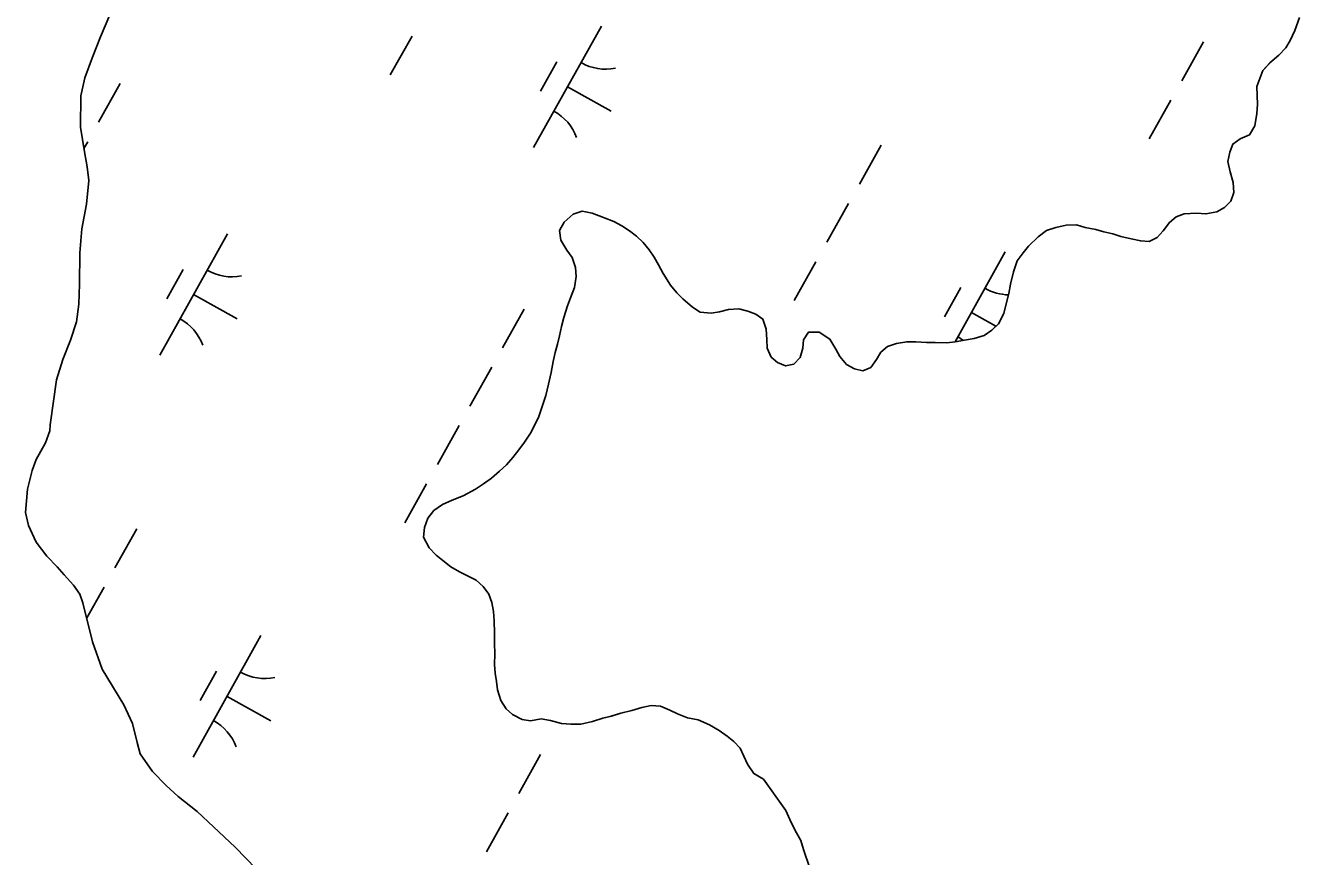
# Model space of a CAD drawing. Extents: x 3923531 to 3943530, y 207391 to 229799.
# Drawn here: x 3939301.4 to 3939759.4, y 219562.6 to 219861.3 of the extents above; entities that cross this region are included whole.
import ezdxf

# ---------------------------------------------------------------- set-up
doc = ezdxf.new("R2010")
doc.units = 0
doc.layers.add('V-TOPO-SHOR', color=7, linetype='Continuous')
doc.layers.add('V-WETL-SWMP', color=7, linetype='Continuous')

msp = doc.modelspace()

# ---------------------------------------------------------------- linework, layer by layer
at = {"layer": 'V-TOPO-SHOR'}
for points in [[(3939310.27, 219717.76), (3939312.52, 219733.88), (3939314.84, 219741.18), (3939317.57, 219748.23), (3939319.65, 219754.73), (3939320.55, 219761.08), (3939320.77, 219768.33), (3939320.9, 219779.52), (3939321.61, 219788.23), (3939323.24, 219797.1), (3939324.09, 219805.55), (3939323.58, 219810.54), (3939322.53, 219815.91), (3939321.13, 219824.71), (3939321.25, 219836.04), (3939322.68, 219842.52), (3939325.4, 219849.96), (3939328.38, 219857.28), (3939331.62, 219865.13)], [(3939586.69, 219751.06), (3939590.56, 219748.57), (3939592.69, 219744.95), (3939594.11, 219742.27), (3939596.49, 219739.47), (3939599.38, 219737.91), (3939602.39, 219737.16), (3939605.22, 219738.32), (3939607.32, 219741.23), (3939608.89, 219743.85), (3939611.29, 219745.94), (3939614.53, 219746.97), (3939618.18, 219747.61), (3939621.45, 219747.55), (3939625.26, 219747.37), (3939628.39, 219747.31), (3939632.6, 219747.27), (3939635.59, 219747.62), (3939638.97, 219748.24), (3939642.36, 219748.73), (3939646, 219749.9), (3939648.81, 219751.74), (3939651.2, 219754.11), (3939653.02, 219757.83), (3939653.89, 219761.24), (3939654.89, 219764.94), (3939655.48, 219768.35), (3939656.6, 219772.73), (3939657.87, 219776.71), (3939659.97, 219779.61), (3939661.96, 219781.97), (3939665.41, 219785.32), (3939668.35, 219787.56), (3939671.72, 219788.73), (3939675.5, 219789.5), (3939679.17, 219789.59), (3939682.32, 219788.71), (3939686.15, 219787.99), (3939689.02, 219787.11), (3939692.3, 219786.37), (3939695.18, 219785.49), (3939698.87, 219784.62), (3939702.29, 219783.89), (3939705.29, 219783.69), (3939708.24, 219785.12), (3939710.36, 219787.49), (3939712.6, 219790.53), (3939715, 219792.49), (3939717.96, 219793.65), (3939722.31, 219793.89), (3939725.71, 219793.56), (3939729.64, 219794.34), (3939732.46, 219795.9), (3939734.71, 219798.13), (3939735.73, 219801.28), (3939735.51, 219804.81), (3939734.46, 219808.73), (3939733.56, 219812.38), (3939734.29, 219815.8), (3939735.45, 219818.68), (3939737.98, 219820.51), (3939741.35, 219821.95), (3939743.31, 219825.26), (3939744.02, 219829.63), (3939744.21, 219832.89), (3939744.14, 219836.16), (3939744.06, 219839.42), (3939746.23, 219845.18), (3939748.75, 219847.82), (3939751.94, 219850.62), (3939754.46, 219853.27), (3939756.03, 219855.89), (3939757.71, 219859.46), (3939759.37, 219864.12)], [(3939490.11, 219611.42), (3939486.7, 219612.01), (3939482.91, 219611.38), (3939479.91, 219611.85), (3939476.46, 219613.67), (3939474.1, 219615.65), (3939472.27, 219618.6), (3939471.08, 219622.52), (3939470.74, 219625.5), (3939470.26, 219628.48), (3939469.91, 219631.6), (3939470.09, 219635.41), (3939470, 219639.21), (3939469.91, 219642.88), (3939469.81, 219647.23), (3939469.59, 219650.62), (3939468.97, 219653.87), (3939467.95, 219656.84), (3939465.84, 219659.65), (3939463.34, 219661.9), (3939460.31, 219663.46), (3939457.42, 219664.88), (3939454.25, 219666.71), (3939451.34, 219668.95), (3939448.98, 219670.93), (3939446.47, 219673.59), (3939444.48, 219677.35), (3939444.8, 219680.89), (3939445.94, 219684.18), (3939448.19, 219686.96), (3939451.27, 219689.07), (3939454.76, 219690.65), (3939458.67, 219692.24), (3939463.1, 219694.66), (3939466.04, 219696.49), (3939468.85, 219698.6), (3939471.78, 219701.12), (3939474.31, 219703.36), (3939476.56, 219706), (3939478.67, 219708.77), (3939480.77, 219711.54), (3939482.87, 219714.71), (3939484.56, 219718.02), (3939485.85, 219720.77), (3939487.13, 219724.33), (3939488.39, 219728.31), (3939489.38, 219732.41), (3939490.37, 219736.51), (3939491.09, 219740.47), (3939491.83, 219743.75), (3939492.57, 219746.76), (3939493.31, 219749.77), (3939494.05, 219753.05), (3939494.92, 219756.34), (3939496.18, 219760.58), (3939497.34, 219763.46), (3939498.74, 219767.17), (3939499.33, 219771.13), (3939499.12, 219774.25), (3939497.94, 219777.89), (3939495.97, 219780.56), (3939493.85, 219784.18), (3939493.36, 219787.57), (3939495.05, 219790.6), (3939498.25, 219793.53), (3939501.48, 219794.56), (3939505.04, 219793.83), (3939509.15, 219792.3), (3939512.86, 219790.89), (3939515.75, 219789.33), (3939518.51, 219787.49), (3939521.01, 219785.52), (3939523.37, 219783.26), (3939525.61, 219780.6), (3939527.31, 219778.05), (3939528.87, 219775.24), (3939530.58, 219772.15), (3939533.26, 219768), (3939535.5, 219765.2), (3939537.73, 219763.08), (3939541.2, 219760.03), (3939543.96, 219758.2), (3939547.91, 219757.88), (3939550.89, 219758.36), (3939554.14, 219759.25), (3939557.8, 219759.48), (3939561.08, 219758.61), (3939563.96, 219757.59), (3939566.46, 219755.74), (3939567.63, 219752.1), (3939567.85, 219748.44), (3939567.93, 219745.31), (3939569.37, 219742.08), (3939571.73, 219740.1), (3939574.61, 219738.94), (3939577.59, 219739.56), (3939579.84, 219741.92), (3939580.85, 219745.35), (3939581.05, 219748.35), (3939582.88, 219751.11), (3939586.69, 219751.06)], [(3939310.27, 219717.76), (3939310.05, 219715.58), (3939308.59, 219711.24), (3939305.2, 219705.28), (3939303.73, 219701.33), (3939302.13, 219694.63), (3939301.35, 219686.19), (3939302.45, 219681.52), (3939305.14, 219675.51), (3939308.98, 219670.51), (3939312.79, 219666.68), (3939315.21, 219663.8), (3939318.63, 219660.17), (3939320.86, 219656.89), (3939321.92, 219653.78), (3939325.39, 219639.76), (3939328.95, 219629.86), (3939336.7, 219617.12), (3939339.8, 219610.34), (3939341.54, 219603.53), (3939342.61, 219599.44), (3939347.07, 219593.08), (3939351.89, 219588.11), (3939356.3, 219584.1), (3939363.09, 219578.78), (3939368.9, 219573.24), (3939376.71, 219565.98), (3939384.34, 219558.14)], [(3939583.3, 219558.32), (3939581.1, 219565.07), (3939580.07, 219568.3), (3939578.08, 219571.93), (3939576.08, 219575.82), (3939574.65, 219579.05), (3939566.62, 219590.41), (3939563.18, 219592.37), (3939560.92, 219595.71), (3939559.63, 219598.68), (3939558.34, 219601.5), (3939555.97, 219603.89), (3939553.61, 219605.87), (3939550.71, 219607.84), (3939547.25, 219609.93), (3939543.13, 219611.74), (3939539.31, 219612.46), (3939535.74, 219613.87), (3939532.99, 219615.17), (3939529.69, 219616.58), (3939526.29, 219616.91), (3939522.9, 219616.15), (3939519.39, 219615.11), (3939515.34, 219614.06), (3939511.96, 219613.03), (3939508.86, 219612.27), (3939505.21, 219611.1), (3939501.02, 219610.18), (3939497.35, 219610.09), (3939494.08, 219610.42), (3939490.11, 219611.42)]]:
    msp.add_lwpolyline(points, dxfattribs=at)
at = {"layer": 'V-WETL-SWMP'}
for p, q in [((3939328.38, 219857.28), (3939331.62, 219865.13)), ((3939759.37, 219864.12), (3939757.71, 219859.46)), ((3939440.31, 219857.51), (3939432.5, 219843.54)), ((3939508.4, 219861.05), (3939484.01, 219817.4)), ((3939757.71, 219859.46), (3939756.03, 219855.89)), ((3939325.4, 219849.97), (3939328.38, 219857.28)), ((3939724.85, 219855.43), (3939717.05, 219841.46)), ((3939754.46, 219853.27), (3939751.94, 219850.62)), ((3939756.03, 219855.89), (3939754.46, 219853.27)), ((3939322.68, 219842.52), (3939325.4, 219849.97)), ((3939492.39, 219848.23), (3939486.54, 219837.75)), ((3939751.94, 219850.62), (3939748.75, 219847.83)), ((3939746.23, 219845.18), (3939744.06, 219839.42)), ((3939748.75, 219847.83), (3939746.23, 219845.18)), ((3939321.25, 219836.04), (3939322.68, 219842.52)), ((3939335.44, 219840.5), (3939327.64, 219826.53)), ((3939496.2, 219839.22), (3939511.92, 219830.45)), ((3939744.06, 219839.42), (3939744.13, 219836.16)), ((3939321.13, 219824.71), (3939321.25, 219836.04)), ((3939713.15, 219834.47), (3939705.34, 219820.51)), ((3939744.13, 219836.16), (3939744.21, 219832.9)), ((3939744.21, 219832.9), (3939744.02, 219829.63)), ((3939743.31, 219825.26), (3939741.35, 219821.95)), ((3939744.02, 219829.63), (3939743.31, 219825.26)), ((3939322.53, 219815.92), (3939321.13, 219824.71)), ((3939741.35, 219821.95), (3939737.98, 219820.51)), ((3939323.74, 219819.54), (3939322.35, 219817.06)), ((3939608.93, 219818.29), (3939601.13, 219804.32)), ((3939735.45, 219818.68), (3939734.29, 219815.8)), ((3939737.98, 219820.51), (3939735.45, 219818.68)), ((3939323.58, 219810.54), (3939322.53, 219815.92)), ((3939734.29, 219815.8), (3939733.56, 219812.38)), ((3939733.56, 219812.38), (3939734.46, 219808.73)), ((3939324.09, 219805.55), (3939323.58, 219810.54)), ((3939734.46, 219808.73), (3939735.51, 219804.81)), ((3939323.24, 219797.1), (3939324.09, 219805.55)), ((3939735.51, 219804.81), (3939735.73, 219801.28)), ((3939734.71, 219798.13), (3939732.46, 219795.9)), ((3939735.73, 219801.28), (3939734.71, 219798.13)), ((3939321.61, 219788.23), (3939323.24, 219797.1)), ((3939498.25, 219793.53), (3939495.05, 219790.6)), ((3939501.48, 219794.56), (3939498.25, 219793.53)), ((3939505.04, 219793.83), (3939501.48, 219794.56)), ((3939509.15, 219792.3), (3939505.04, 219793.83)), ((3939597.23, 219797.34), (3939589.42, 219783.37)), ((3939717.96, 219793.65), (3939715, 219792.49)), ((3939722.31, 219793.89), (3939717.96, 219793.65)), ((3939725.71, 219793.56), (3939722.31, 219793.89)), ((3939729.64, 219794.34), (3939725.71, 219793.56)), ((3939732.46, 219795.9), (3939729.64, 219794.34)), ((3939495.05, 219790.6), (3939493.36, 219787.57)), ((3939512.86, 219790.89), (3939509.15, 219792.3)), ((3939515.75, 219789.33), (3939512.86, 219790.89)), ((3939518.51, 219787.49), (3939515.75, 219789.33)), ((3939671.72, 219788.73), (3939668.35, 219787.56)), ((3939675.5, 219789.5), (3939671.72, 219788.73)), ((3939679.17, 219789.59), (3939675.5, 219789.5)), ((3939682.32, 219788.71), (3939679.17, 219789.59)), ((3939686.15, 219787.99), (3939682.32, 219788.71)), ((3939712.6, 219790.53), (3939710.36, 219787.49)), ((3939715, 219792.49), (3939712.6, 219790.53)), ((3939320.9, 219779.52), (3939321.61, 219788.23)), ((3939373.99, 219786.4), (3939349.61, 219742.75)), ((3939493.36, 219787.57), (3939493.85, 219784.18)), ((3939493.85, 219784.18), (3939495.97, 219780.56)), ((3939521.01, 219785.52), (3939518.51, 219787.49)), ((3939523.37, 219783.26), (3939521.01, 219785.52)), ((3939665.41, 219785.32), (3939661.95, 219781.97)), ((3939668.35, 219787.56), (3939665.41, 219785.32)), ((3939689.02, 219787.11), (3939686.15, 219787.99)), ((3939692.3, 219786.37), (3939689.02, 219787.11)), ((3939695.18, 219785.49), (3939692.3, 219786.37)), ((3939698.87, 219784.62), (3939695.18, 219785.49)), ((3939702.29, 219783.89), (3939698.87, 219784.62)), ((3939708.24, 219785.12), (3939705.29, 219783.69)), ((3939710.36, 219787.49), (3939708.24, 219785.12)), ((3939320.77, 219768.33), (3939320.9, 219779.52)), ((3939495.97, 219780.56), (3939497.94, 219777.89)), ((3939525.61, 219780.6), (3939523.37, 219783.26)), ((3939527.31, 219778.05), (3939525.61, 219780.6)), ((3939653.61, 219779.93), (3939635.56, 219747.61)), ((3939659.97, 219779.61), (3939657.87, 219776.71)), ((3939661.95, 219781.97), (3939659.97, 219779.61)), ((3939705.29, 219783.69), (3939702.29, 219783.89)), ((3939497.94, 219777.89), (3939499.12, 219774.25)), ((3939528.87, 219775.24), (3939527.31, 219778.05)), ((3939530.58, 219772.15), (3939528.87, 219775.24)), ((3939585.52, 219776.39), (3939577.72, 219762.42)), ((3939657.87, 219776.71), (3939656.6, 219772.73)), ((3939357.99, 219773.58), (3939352.14, 219763.1)), ((3939499.33, 219771.13), (3939498.74, 219767.17)), ((3939499.12, 219774.25), (3939499.33, 219771.13)), ((3939533.26, 219768), (3939530.58, 219772.15)), ((3939656.6, 219772.73), (3939655.48, 219768.35)), ((3939320.55, 219761.08), (3939320.77, 219768.33)), ((3939498.74, 219767.17), (3939497.34, 219763.46)), ((3939535.5, 219765.2), (3939533.26, 219768)), ((3939637.61, 219767.1), (3939631.76, 219756.62)), ((3939655.48, 219768.35), (3939654.89, 219764.94)), ((3939361.8, 219764.58), (3939377.51, 219755.8)), ((3939497.34, 219763.46), (3939496.18, 219760.58)), ((3939537.73, 219763.08), (3939535.5, 219765.2)), ((3939541.2, 219760.03), (3939537.73, 219763.08)), ((3939653.89, 219761.24), (3939653.02, 219757.83)), ((3939654.89, 219764.94), (3939653.89, 219761.24)), ((3939319.65, 219754.73), (3939320.55, 219761.08)), ((3939480.65, 219759.37), (3939472.85, 219745.4)), ((3939496.18, 219760.58), (3939494.92, 219756.34)), ((3939543.96, 219758.2), (3939541.2, 219760.03)), ((3939547.91, 219757.88), (3939543.96, 219758.2)), ((3939550.89, 219758.36), (3939547.91, 219757.88)), ((3939554.14, 219759.26), (3939550.89, 219758.36)), ((3939557.8, 219759.48), (3939554.14, 219759.26)), ((3939561.08, 219758.61), (3939557.8, 219759.48)), ((3939563.96, 219757.59), (3939561.08, 219758.61)), ((3939566.46, 219755.74), (3939563.96, 219757.59)), ((3939641.42, 219758.1), (3939650.25, 219753.17)), ((3939653.02, 219757.83), (3939651.2, 219754.11)), ((3939317.57, 219748.23), (3939319.65, 219754.73)), ((3939494.05, 219753.05), (3939493.31, 219749.77)), ((3939494.92, 219756.34), (3939494.05, 219753.05)), ((3939567.63, 219752.1), (3939566.46, 219755.74)), ((3939567.86, 219748.44), (3939567.63, 219752.1)), ((3939651.2, 219754.11), (3939648.81, 219751.74)), ((3939314.84, 219741.18), (3939317.57, 219748.23)), ((3939493.31, 219749.77), (3939492.57, 219746.76)), ((3939567.93, 219745.31), (3939567.86, 219748.44)), ((3939581.05, 219748.35), (3939580.85, 219745.35)), ((3939582.88, 219751.11), (3939581.05, 219748.35)), ((3939586.69, 219751.06), (3939582.88, 219751.11)), ((3939590.56, 219748.57), (3939586.69, 219751.06)), ((3939592.69, 219744.95), (3939590.56, 219748.57)), ((3939618.18, 219747.61), (3939614.53, 219746.97)), ((3939621.45, 219747.55), (3939618.18, 219747.61)), ((3939625.26, 219747.37), (3939621.45, 219747.55)), ((3939635.59, 219747.62), (3939632.6, 219747.27)), ((3939638.97, 219748.24), (3939635.59, 219747.62)), ((3939642.36, 219748.73), (3939638.97, 219748.24)), ((3939646, 219749.91), (3939642.36, 219748.73)), ((3939648.81, 219751.74), (3939646, 219749.91)), ((3939491.83, 219743.75), (3939491.09, 219740.47)), ((3939492.57, 219746.76), (3939491.83, 219743.75)), ((3939569.37, 219742.08), (3939567.93, 219745.31)), ((3939580.85, 219745.35), (3939579.84, 219741.93)), ((3939594.11, 219742.27), (3939592.69, 219744.95)), ((3939608.89, 219743.85), (3939607.32, 219741.23)), ((3939611.29, 219745.95), (3939608.89, 219743.85)), ((3939614.53, 219746.97), (3939611.29, 219745.95)), ((3939628.39, 219747.31), (3939625.26, 219747.37)), ((3939632.6, 219747.27), (3939628.39, 219747.31)), ((3939312.52, 219733.88), (3939314.84, 219741.18)), ((3939468.95, 219738.42), (3939461.15, 219724.45)), ((3939491.09, 219740.47), (3939490.37, 219736.51)), ((3939571.73, 219740.1), (3939569.37, 219742.08)), ((3939574.61, 219738.94), (3939571.73, 219740.1)), ((3939577.59, 219739.56), (3939574.61, 219738.94)), ((3939579.84, 219741.93), (3939577.59, 219739.56)), ((3939596.49, 219739.47), (3939594.11, 219742.27)), ((3939599.38, 219737.91), (3939596.49, 219739.47)), ((3939605.22, 219738.32), (3939602.39, 219737.17)), ((3939607.32, 219741.23), (3939605.22, 219738.32)), ((3939310.27, 219717.76), (3939312.52, 219733.88)), ((3939490.37, 219736.51), (3939489.38, 219732.41)), ((3939602.39, 219737.17), (3939599.38, 219737.91)), ((3939489.38, 219732.41), (3939488.39, 219728.31)), ((3939488.39, 219728.31), (3939487.13, 219724.33)), ((3939485.85, 219720.77), (3939484.56, 219718.02)), ((3939487.13, 219724.33), (3939485.85, 219720.77)), ((3939308.59, 219711.24), (3939310.05, 219715.58)), ((3939310.05, 219715.58), (3939310.27, 219717.76)), ((3939457.24, 219717.47), (3939449.44, 219703.5)), ((3939484.56, 219718.02), (3939482.87, 219714.71)), ((3939305.2, 219705.28), (3939308.59, 219711.24)), ((3939480.77, 219711.54), (3939478.66, 219708.77)), ((3939482.87, 219714.71), (3939480.77, 219711.54)), ((3939478.66, 219708.77), (3939476.56, 219705.99)), ((3939303.73, 219701.33), (3939305.2, 219705.28)), ((3939474.31, 219703.36), (3939471.78, 219701.12)), ((3939476.56, 219705.99), (3939474.31, 219703.36)), ((3939302.13, 219694.63), (3939303.73, 219701.33)), ((3939468.85, 219698.6), (3939466.04, 219696.5)), ((3939471.78, 219701.12), (3939468.85, 219698.6)), ((3939301.35, 219686.19), (3939302.13, 219694.63)), ((3939445.54, 219696.51), (3939437.74, 219682.55)), ((3939463.1, 219694.66), (3939458.67, 219692.24)), ((3939466.04, 219696.5), (3939463.1, 219694.66)), ((3939451.26, 219689.07), (3939448.19, 219686.96)), ((3939454.76, 219690.65), (3939451.26, 219689.07)), ((3939458.67, 219692.24), (3939454.76, 219690.65)), ((3939302.45, 219681.52), (3939301.35, 219686.19)), ((3939445.94, 219684.18), (3939444.8, 219680.89)), ((3939448.19, 219686.96), (3939445.94, 219684.18)), ((3939305.14, 219675.51), (3939302.45, 219681.52)), ((3939341.33, 219680.33), (3939333.52, 219666.36)), ((3939444.8, 219680.89), (3939444.48, 219677.35)), ((3939308.98, 219670.51), (3939305.14, 219675.51)), ((3939444.48, 219677.35), (3939446.47, 219673.59)), ((3939312.79, 219666.68), (3939308.98, 219670.51)), ((3939446.47, 219673.59), (3939448.98, 219670.93)), ((3939448.98, 219670.93), (3939451.34, 219668.95)), ((3939315.21, 219663.8), (3939312.79, 219666.68)), ((3939451.34, 219668.95), (3939454.25, 219666.71)), ((3939454.25, 219666.71), (3939457.42, 219664.88)), ((3939318.63, 219660.17), (3939315.21, 219663.8)), ((3939457.42, 219664.88), (3939460.31, 219663.46)), ((3939460.31, 219663.46), (3939463.34, 219661.9)), ((3939463.34, 219661.9), (3939465.84, 219659.65)), ((3939320.86, 219656.89), (3939318.63, 219660.17)), ((3939321.92, 219653.78), (3939320.86, 219656.89)), ((3939329.62, 219659.38), (3939323.32, 219648.1)), ((3939465.84, 219659.65), (3939467.95, 219656.84)), ((3939467.95, 219656.84), (3939468.97, 219653.87)), ((3939325.39, 219639.76), (3939321.92, 219653.78)), ((3939468.97, 219653.87), (3939469.59, 219650.62)), ((3939469.59, 219650.62), (3939469.81, 219647.23)), ((3939469.81, 219647.23), (3939469.91, 219642.88)), ((3939469.91, 219642.88), (3939470, 219639.21)), ((3939328.95, 219629.86), (3939325.39, 219639.76)), ((3939386, 219641.97), (3939361.62, 219598.31)), ((3939470, 219639.21), (3939470.09, 219635.41)), ((3939470.09, 219635.41), (3939469.91, 219631.6)), ((3939336.7, 219617.12), (3939328.95, 219629.86)), ((3939370, 219629.14), (3939364.15, 219618.66)), ((3939469.91, 219631.6), (3939470.26, 219628.48)), ((3939470.26, 219628.48), (3939470.74, 219625.5)), ((3939470.74, 219625.5), (3939471.08, 219622.52)), ((3939373.81, 219620.14), (3939389.53, 219611.36)), ((3939471.08, 219622.52), (3939472.27, 219618.6)), ((3939339.8, 219610.34), (3939336.7, 219617.12)), ((3939472.27, 219618.6), (3939474.1, 219615.65)), ((3939474.1, 219615.65), (3939476.46, 219613.67)), ((3939515.34, 219614.06), (3939519.39, 219615.11)), ((3939519.39, 219615.11), (3939522.9, 219616.15)), ((3939522.9, 219616.15), (3939526.29, 219616.91)), ((3939526.29, 219616.91), (3939529.69, 219616.58)), ((3939529.69, 219616.58), (3939532.99, 219615.17)), ((3939532.99, 219615.17), (3939535.74, 219613.87)), ((3939341.53, 219603.53), (3939339.8, 219610.34)), ((3939476.46, 219613.67), (3939479.91, 219611.85)), ((3939479.91, 219611.85), (3939482.91, 219611.38)), ((3939482.91, 219611.38), (3939486.7, 219612.01)), ((3939486.7, 219612.01), (3939490.11, 219611.42)), ((3939490.11, 219611.42), (3939494.08, 219610.42)), ((3939494.08, 219610.42), (3939497.35, 219610.1)), ((3939497.35, 219610.1), (3939501.02, 219610.18)), ((3939501.02, 219610.18), (3939505.21, 219611.1)), ((3939505.21, 219611.1), (3939508.86, 219612.27)), ((3939508.86, 219612.27), (3939511.97, 219613.03)), ((3939511.97, 219613.03), (3939515.34, 219614.06)), ((3939535.74, 219613.87), (3939539.31, 219612.46)), ((3939539.31, 219612.46), (3939543.13, 219611.74)), ((3939543.13, 219611.74), (3939547.25, 219609.93)), ((3939547.25, 219609.93), (3939550.71, 219607.84)), ((3939550.71, 219607.84), (3939553.61, 219605.87)), ((3939553.61, 219605.87), (3939555.97, 219603.89)), ((3939342.61, 219599.44), (3939341.53, 219603.53)), ((3939555.97, 219603.89), (3939558.34, 219601.5)), ((3939558.34, 219601.5), (3939559.63, 219598.68)), ((3939347.07, 219593.08), (3939342.61, 219599.44)), ((3939486.54, 219599.21), (3939478.74, 219585.24)), ((3939559.63, 219598.68), (3939560.92, 219595.71)), ((3939351.89, 219588.11), (3939347.07, 219593.08)), ((3939560.92, 219595.71), (3939563.18, 219592.37)), ((3939563.18, 219592.37), (3939566.62, 219590.41)), ((3939356.3, 219584.1), (3939351.89, 219588.11)), ((3939566.62, 219590.41), (3939574.65, 219579.05)), ((3939363.08, 219578.78), (3939356.3, 219584.1)), ((3939368.9, 219573.24), (3939363.08, 219578.78)), ((3939474.83, 219578.25), (3939467.03, 219564.29)), ((3939574.65, 219579.05), (3939576.08, 219575.82)), ((3939576.08, 219575.82), (3939578.08, 219571.93)), ((3939376.71, 219565.98), (3939368.9, 219573.24)), ((3939578.08, 219571.93), (3939580.07, 219568.3)), ((3939384.34, 219558.14), (3939376.71, 219565.98)), ((3939580.07, 219568.3), (3939581.1, 219565.06)), ((3939581.1, 219565.06), (3939583.3, 219558.32))]:
    msp.add_line(p, q, dxfattribs=at)
for centre, start, end in [((3939509.88, 219863.22), 240.0381, 281.5817), ((3939482.94, 219814.99), 20.0381, 61.5817), ((3939375.48, 219788.58), 240.0381, 281.5817), ((3939655.1, 219782.1), 240.0381, 268.9082), ((3939348.53, 219740.35), 20.0381, 61.5817), ((3939628.15, 219733.87), 54.129, 61.5817), ((3939387.49, 219644.14), 240.0381, 281.5817), ((3939360.55, 219595.91), 20.0381, 61.5817)]:
    msp.add_arc(centre, 17.62, start, end, dxfattribs=at)

doc.saveas('drawing.dxf')
